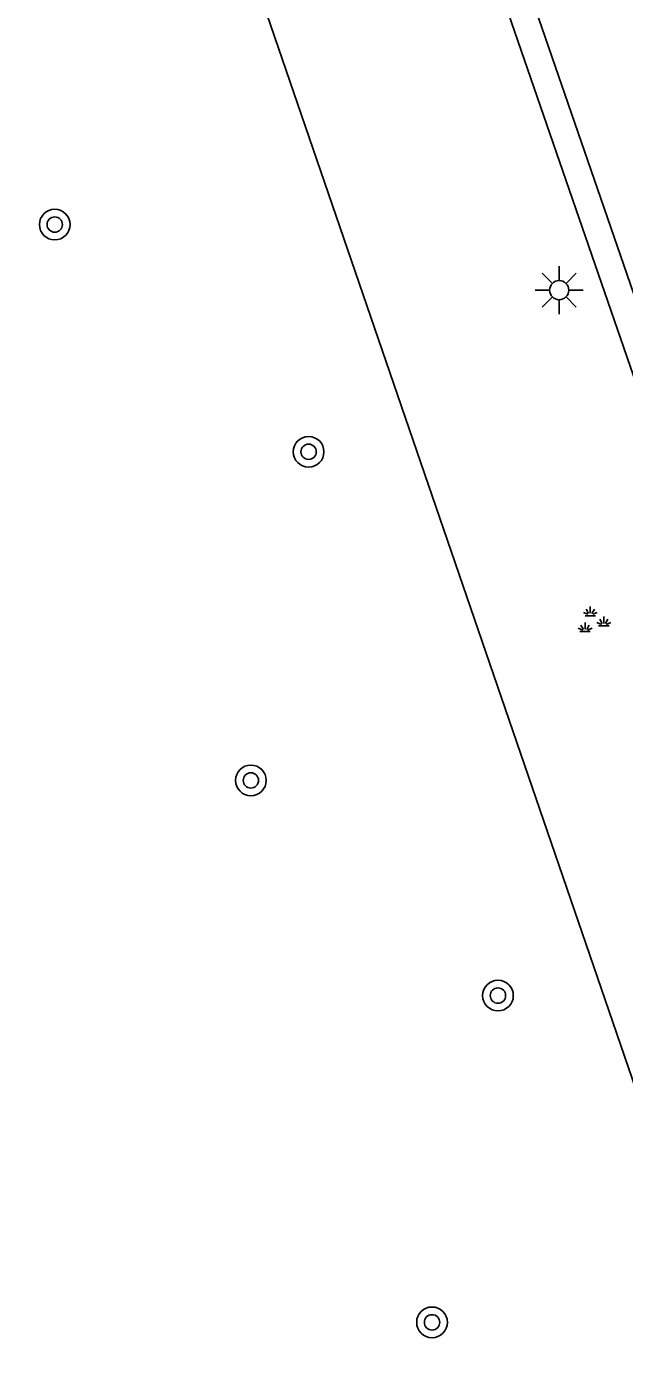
# Model space of a CAD drawing. Extents: x 132994 to 136000, y 393499 to 395512.
# Drawn here: x 134331.34 to 134346.94, y 394877.42 to 394911.92 of the extents above; entities that cross this region are included whole.
import ezdxf

# ---------------------------------------------------------------- set-up
doc = ezdxf.new("R2010")
doc.units = 0
for name, color, linetype in [('bs-afsc-ballenvanger', 7, 'Continuous'), ('gg-afsc-hekwerk', 7, 'Continuous'), ('gg-knt-verharding', 7, 'Continuous'), ('gt-grn-groengrens', 7, 'Continuous'), ('gt-symb-boom', 7, 'Continuous'), ('gt-symb-groenvak', 7, 'Continuous'), ('gt-symb-lichtmast', 7, 'Continuous')]:
    doc.layers.add(name, color=color, linetype=linetype)

# ---------------------------------------------------------------- blocks, each defined once
blk = doc.blocks.new('gt0-BOOM')
at = {"layer": 'gt-symb-boom'}
for radius in [0.4, 0.2]:
    blk.add_circle((0, 0), radius, dxfattribs=at)
blk = doc.blocks.new('gt0-LMAST')
at = {"layer": 'gt-symb-lichtmast'}
for p, q in [((-0.182, 0.173), (-0.447, 0.438)), ((-0.005, 0.246), (-0.005, 0.621)), ((0.172, 0.173), (0.437, 0.438)), ((-0.255, -0.004), (-0.63, -0.004)), ((-0.182, -0.181), (-0.447, -0.446)), ((-0.005, -0.254), (-0.005, -0.629)), ((0.437, -0.446), (0.172, -0.181)), ((0.245, -0.004), (0.62, -0.004))]:
    blk.add_line(p, q, dxfattribs=at)
blk.add_circle((-0.005, -0.004), 0.25, dxfattribs=at)
blk = doc.blocks.new('gt0-GRVAK')
at = {"layer": 'gt-symb-groenvak'}
for p, q in [((-0.047, 0.214), (-0.047, 0.393)), ((-0.11, 0.189), (-0.228, 0.24)), ((-0.182, 0.153), (0.088, 0.153)), ((-0.091, 0.211), (-0.156, 0.322)), ((-0.004, 0.211), (0.061, 0.322)), ((0.015, 0.189), (0.133, 0.24)), ((0.262, -0.052), (0.197, 0.059)), ((0.305, -0.049), (0.305, 0.13)), ((0.349, -0.052), (0.414, 0.059)), ((-0.245, -0.228), (-0.363, -0.177)), ((-0.318, -0.264), (-0.047, -0.264)), ((-0.226, -0.206), (-0.291, -0.095)), ((-0.183, -0.203), (-0.183, -0.024)), ((-0.139, -0.206), (-0.074, -0.095)), ((-0.12, -0.228), (-0.002, -0.177)), ((0.243, -0.074), (0.125, -0.023)), ((0.17, -0.11), (0.441, -0.11)), ((0.368, -0.074), (0.486, -0.023))]:
    blk.add_line(p, q, dxfattribs=at)

msp = doc.modelspace()

# ---------------------------------------------------------------- linework, layer by layer
at = {"layer": 'bs-afsc-ballenvanger'}
msp.add_lwpolyline([(134274.572, 394936.063), (134331.794, 394929.199), (134357.47, 394854.367)], dxfattribs=at)
at = {"layer": 'gg-afsc-hekwerk'}
msp.add_lwpolyline([(134274.572, 394936.063), (134331.794, 394929.199), (134357.47, 394854.367)], dxfattribs=at)
at = {"layer": 'gg-knt-verharding'}
msp.add_lwpolyline([(134351.966, 394891.066), (134342.052, 394919.81), (134338.4, 394928.889)], dxfattribs=at)
at = {"layer": 'gt-grn-groengrens'}
msp.add_lwpolyline([(134351.202, 394891.136), (134341.396, 394919.565), (134337.601, 394929)], dxfattribs=at)

# ---------------------------------------------------------------- block references
at = {"layer": 'gt-symb-boom'}
for p in [(134332.082, 394906.748), (134338.703, 394900.819), (134337.197, 394892.246), (134343.641, 394886.631), (134341.921, 394878.106)]:
    msp.add_blockref('gt0-BOOM', p, dxfattribs=at)
at = {"layer": 'gt-symb-groenvak'}
msp.add_blockref('gt0-GRVAK', (134346.096, 394896.391), dxfattribs=at)
at = {"layer": 'gt-symb-lichtmast'}
msp.add_blockref('gt0-LMAST', (134345.243, 394905.041), dxfattribs=at)

doc.saveas('drawing.dxf')
